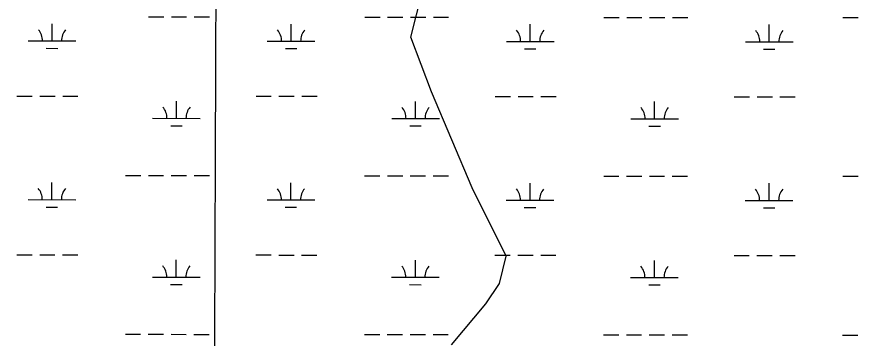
# Model space of a CAD drawing. Extents: x 3148686 to 3186545, y 916144 to 941516.
# Drawn here: x 3155161 to 3156928, y 934286 to 934959 of the extents above; entities that cross this region are included whole.
import ezdxf

# ---------------------------------------------------------------- set-up
doc = ezdxf.new("R2010")
doc.units = 0
for name, color, linetype in [('V-GRID-MAJR', 7, 'Continuous'), ('V-TOPO-SHOR', 7, 'Continuous'), ('V-WETL-SWMP', 7, 'Continuous')]:
    doc.layers.add(name, color=color, linetype=linetype)

msp = doc.modelspace()

# ---------------------------------------------------------------- linework, layer by layer
at = {"layer": 'V-GRID-MAJR'}
msp.add_spline([(3155532.771, 921545.5580000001), (3155553.932, 927607.469), (3155575.096, 933670.4720000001), (3155596.261, 939733.524), (3155596.265, 939734.567)], degree=3, dxfattribs=at)
at = {"layer": 'V-TOPO-SHOR'}
msp.add_lwpolyline([(3156074.0775741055, 934271.7348083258), (3156145.8386218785, 934357.6638258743), (3156174.5521019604, 934400.635885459), (3156188.946596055, 934457.9571342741), (3156117.427174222, 934601.3735184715), (3156074.5306227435, 934701.757436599), (3156031.6340712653, 934802.1413547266), (3155988.752621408, 934916.8593604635), (3156046.3305977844, 935146.1443557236)], dxfattribs=at)
at = {"layer": 'V-WETL-SWMP'}
for p, q in [((3155437.9487923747, 934959.4589859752), (3155469.94877461, 934959.4252674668)), ((3155485.948765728, 934959.4084082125), (3155517.948747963, 934959.3746897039)), ((3155533.948739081, 934959.3578304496), (3155565.948721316, 934959.3241119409)), ((3155891.8565403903, 934958.9807015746), (3155923.856522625, 934958.9469830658)), ((3155939.8565137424, 934958.9301238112), (3155971.8564959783, 934958.8964053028)), ((3155987.856487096, 934958.8795460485), (3156019.8564693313, 934958.8458275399)), ((3156035.856460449, 934958.8289682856), (3156067.8564426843, 934958.7952497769)), ((3156393.764261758, 934958.4518394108), (3156425.7642439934, 934958.418120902)), ((3156441.764235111, 934958.4012616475), (3156473.7642173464, 934958.367543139)), ((3156489.764208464, 934958.3506838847), (3156521.764190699, 934958.3169653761)), ((3156537.764181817, 934958.3001061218), (3156569.764164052, 934958.266387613)), ((3156895.6719831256, 934957.922977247), (3156927.671965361, 934957.8892587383)), ((3155235.3034378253, 934908.930486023), (3155235.3413711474, 934944.9304660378)), ((3155737.211159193, 934908.4016238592), (3155737.2490925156, 934944.4016038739)), ((3156239.118880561, 934907.8727616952), (3156239.156813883, 934943.8727417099)), ((3156741.026601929, 934907.3438995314), (3156741.064535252, 934943.3438795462)), ((3155185.3034655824, 934908.9831711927), (3155285.303410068, 934908.8778008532)), ((3155223.28718479, 934893.5121390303), (3155247.287171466, 934893.4868501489)), ((3155687.2111869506, 934908.4543090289), (3155787.2111314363, 934908.3489386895)), ((3156189.1189083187, 934907.9254468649), (3156289.1188528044, 934907.8200765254)), ((3156691.0266296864, 934907.396584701), (3156791.026574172, 934907.2912143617)), ((3155725.1949061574, 934892.9832768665), (3155749.1948928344, 934892.9579879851)), ((3156227.102627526, 934892.4544147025), (3156251.102614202, 934892.4291258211)), ((3156729.0103488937, 934891.9255525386), (3156753.01033557, 934891.9002636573)), ((3155161.773847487, 934793.5759003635), (3155193.7738297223, 934793.5421818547)), ((3155209.77382084, 934793.5253226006), (3155241.7738030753, 934793.4916040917)), ((3155257.7737941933, 934793.4747448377), (3155289.7737764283, 934793.4410263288)), ((3155663.681568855, 934793.0470381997), (3155695.6815510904, 934793.013319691)), ((3155711.681542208, 934792.9964604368), (3155743.6815244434, 934792.9627419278)), ((3155759.681515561, 934792.945882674), (3155791.681497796, 934792.912164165)), ((3156165.589290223, 934792.5181760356), (3156197.5892724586, 934792.4844575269)), ((3156213.589263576, 934792.4675982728), (3156245.5892458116, 934792.4338797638)), ((3156261.589236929, 934792.41702051), (3156293.5892191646, 934792.383302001)), ((3156667.497011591, 934791.9893138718), (3156699.4969938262, 934791.9555953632)), ((3156715.4969849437, 934791.9387361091), (3156747.4969671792, 934791.9050176)), ((3156763.4969582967, 934791.8881583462), (3156795.4969405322, 934791.8544398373)), ((3155496.5687381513, 934746.793099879), (3155496.6066714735, 934782.793079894)), ((3155998.476459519, 934746.264237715), (3155998.5143928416, 934782.26421773)), ((3156500.384180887, 934745.7353755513), (3156500.4221142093, 934781.7353555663)), ((3155446.568765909, 934746.845785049), (3155546.568710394, 934746.7404147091)), ((3155948.4764872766, 934746.316922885), (3156048.476431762, 934746.2115525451)), ((3156450.3842086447, 934745.7880607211), (3156550.3841531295, 934745.6826903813)), ((3155484.5524851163, 934731.3747528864), (3155508.5524717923, 934731.349464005)), ((3155986.460206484, 934730.8458907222), (3156010.46019316, 934730.820601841)), ((3156488.3679278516, 934730.3170285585), (3156512.367914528, 934730.2917396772)), ((3155234.952897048, 934576.255670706), (3155234.9908303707, 934612.2556507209)), ((3155389.598278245, 934626.8347484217), (3155421.59826048, 934626.801029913)), ((3155437.5982515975, 934626.7841706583), (3155469.5982338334, 934626.7504521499)), ((3155485.598224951, 934626.7335928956), (3155517.5982071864, 934626.699874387)), ((3155533.598198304, 934626.6830151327), (3155565.598180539, 934626.649296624)), ((3155736.8606184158, 934575.7268085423), (3155736.8985517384, 934611.726788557)), ((3155891.505999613, 934626.3058862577), (3155923.5059818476, 934626.272167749)), ((3155939.5059729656, 934626.2553084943), (3155971.505955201, 934626.2215899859)), ((3155987.5059463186, 934626.2047307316), (3156019.505928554, 934626.171012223)), ((3156035.5059196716, 934626.1541529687), (3156067.505901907, 934626.12043446)), ((3156238.7683397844, 934575.1979463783), (3156238.806273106, 934611.197926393)), ((3156393.4137209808, 934625.7770240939), (3156425.4137032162, 934625.7433055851)), ((3156441.4136943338, 934625.7264463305), (3156473.4136765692, 934625.6927278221)), ((3156489.4136676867, 934625.6758685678), (3156521.4136499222, 934625.6421500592)), ((3156537.4136410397, 934625.6252908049), (3156569.413623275, 934625.5915722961)), ((3156740.676061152, 934574.6690842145), (3156740.7139944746, 934610.6690642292)), ((3156895.3214423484, 934625.2481619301), (3156927.321424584, 934625.2144434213)), ((3155184.9529248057, 934576.3083558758), (3155284.9528692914, 934576.2029855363)), ((3155686.8606461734, 934575.779493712), (3155786.860590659, 934575.6741233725)), ((3156188.7683675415, 934575.250631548), (3156288.768312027, 934575.1452612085)), ((3155222.9366440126, 934560.8373237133), (3155246.936630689, 934560.812034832)), ((3155724.8443653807, 934560.3084615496), (3155748.844352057, 934560.2831726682)), ((3156226.752086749, 934559.7795993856), (3156250.752073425, 934559.7543105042)), ((3156690.676088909, 934574.7217693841), (3156790.676033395, 934574.6163990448)), ((3156728.659808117, 934559.2507372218), (3156752.659794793, 934559.2254483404)), ((3155161.4233067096, 934460.9010850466), (3155193.423288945, 934460.8673665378)), ((3155209.4232800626, 934460.8505072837), (3155241.423262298, 934460.8167887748)), ((3155257.423253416, 934460.7999295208), (3155289.423235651, 934460.7662110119)), ((3155663.331028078, 934460.3722228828), (3155695.3310103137, 934460.338504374)), ((3155711.331001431, 934460.3216451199), (3155743.3309836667, 934460.2879266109)), ((3155759.3309747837, 934460.271067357), (3155791.3309570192, 934460.2373488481)), ((3156165.238749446, 934459.8433607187), (3156197.2387316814, 934459.80964221)), ((3156213.238722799, 934459.7927829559), (3156245.2387050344, 934459.7590644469)), ((3156261.238696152, 934459.742205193), (3156293.2386783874, 934459.7084866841)), ((3156667.146470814, 934459.3144985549), (3156699.1464530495, 934459.2807800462)), ((3156715.146444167, 934459.2639207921), (3156747.146426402, 934459.2302022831)), ((3156763.14641752, 934459.2133430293), (3156795.1463997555, 934459.1796245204)), ((3155496.218197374, 934414.1182845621), (3155496.2561306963, 934450.1182645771)), ((3155998.1259187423, 934413.5894223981), (3155998.1638520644, 934449.5894024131)), ((3156500.03364011, 934413.0605602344), (3156500.0715734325, 934449.0605402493)), ((3155446.2182251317, 934414.1709697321), (3155546.2181696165, 934414.0655993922)), ((3155484.201944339, 934398.6999375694), (3155508.201931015, 934398.6746486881)), ((3155948.1259464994, 934413.6421075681), (3156048.1258909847, 934413.5367372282)), ((3156450.0336678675, 934413.1132454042), (3156550.033612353, 934413.0078750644)), ((3155986.1096657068, 934398.1710754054), (3156010.109652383, 934398.145786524)), ((3156488.0173870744, 934397.6422132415), (3156512.017373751, 934397.6169243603)), ((3155389.2477374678, 934294.1599331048), (3155421.247719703, 934294.1262145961)), ((3155437.2477108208, 934294.1093553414), (3155469.2476930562, 934294.075636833)), ((3155485.2476841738, 934294.0587775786), (3155517.2476664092, 934294.0250590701)), ((3155533.2476575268, 934294.0081998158), (3155565.247639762, 934293.9744813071)), ((3155891.155458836, 934293.6310709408), (3155923.155441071, 934293.5973524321)), ((3155939.1554321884, 934293.5804931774), (3155971.155414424, 934293.546774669)), ((3155987.1554055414, 934293.5299154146), (3156019.155387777, 934293.4961969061)), ((3156035.155378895, 934293.4793376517), (3156067.15536113, 934293.4456191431)), ((3156393.0631802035, 934293.102208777), (3156425.063162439, 934293.0684902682)), ((3156441.063153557, 934293.0516310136), (3156473.063135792, 934293.0179125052)), ((3156489.06312691, 934293.0010532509), (3156521.063109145, 934292.9673347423)), ((3156537.0631002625, 934292.950475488), (3156569.063082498, 934292.9167569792)), ((3156894.9709015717, 934292.5733466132), (3156926.970883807, 934292.5396281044))]:
    msp.add_line(p, q, dxfattribs=at)
for centre, radius, start, end in [((3155180.0610326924, 934909.4634986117), 35.24628790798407, 359.1678071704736, 40.711465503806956), ((3155290.5468435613, 934909.347079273), 35.246287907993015, 139.16780416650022, 180.71146249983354), ((3155681.9687540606, 934908.9346364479), 35.24628790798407, 359.1678071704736, 40.711465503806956), ((3155792.4545649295, 934908.8182171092), 35.246287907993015, 139.16780416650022, 180.71146249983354), ((3156183.8764754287, 934908.4057742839), 35.24628790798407, 359.1678071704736, 40.711465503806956), ((3156294.3622862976, 934908.2893549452), 35.246287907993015, 139.16780416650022, 180.71146249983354), ((3156685.7841967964, 934907.8769121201), 35.24628790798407, 359.1678071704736, 40.711465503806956), ((3156796.2700076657, 934907.7604927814), 35.246287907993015, 139.16780416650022, 180.71146249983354), ((3155441.326333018, 934747.326112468), 35.24628790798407, 359.1678071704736, 40.711465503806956), ((3155551.812143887, 934747.2096931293), 35.246287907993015, 139.16780416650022, 180.71146249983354), ((3155943.2340543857, 934746.797250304), 35.24628790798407, 359.1678071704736, 40.711465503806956), ((3156053.7198652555, 934746.6808309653), 35.246287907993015, 139.16780416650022, 180.71146249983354), ((3156445.141775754, 934746.2683881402), 35.24628790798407, 359.1678071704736, 40.711465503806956), ((3156555.627586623, 934746.1519688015), 35.246287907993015, 139.16780416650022, 180.71146249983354), ((3155179.7104919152, 934576.7886832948), 35.24628790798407, 359.1678071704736, 40.711465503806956), ((3155290.1963027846, 934576.672263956), 35.246287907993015, 139.16780416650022, 180.71146249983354), ((3155681.618213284, 934576.259821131), 35.24628790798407, 359.1678071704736, 40.711465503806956), ((3155792.1040241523, 934576.1434017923), 35.246287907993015, 139.16780416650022, 180.71146249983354), ((3156183.5259346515, 934575.730958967), 35.24628790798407, 359.1678071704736, 40.711465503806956), ((3156294.0117455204, 934575.6145396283), 35.246287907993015, 139.16780416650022, 180.71146249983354), ((3156685.433656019, 934575.2020968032), 35.24628790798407, 359.1678071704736, 40.711465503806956), ((3156795.9194668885, 934575.0856774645), 35.246287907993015, 139.16780416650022, 180.71146249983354), ((3155440.975792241, 934414.6512971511), 35.24628790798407, 359.1678071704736, 40.711465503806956), ((3155551.46160311, 934414.5348778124), 35.246287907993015, 139.16780416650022, 180.71146249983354), ((3155942.883513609, 934414.1224349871), 35.24628790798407, 359.1678071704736, 40.711465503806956), ((3156053.3693244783, 934414.0060156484), 35.246287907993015, 139.16780416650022, 180.71146249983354), ((3156444.7912349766, 934413.5935728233), 35.24628790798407, 359.1678071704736, 40.711465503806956), ((3156555.277045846, 934413.4771534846), 35.246287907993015, 139.16780416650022, 180.71146249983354)]:
    msp.add_arc(centre, radius, start, end, dxfattribs=at)

doc.saveas('drawing.dxf')
